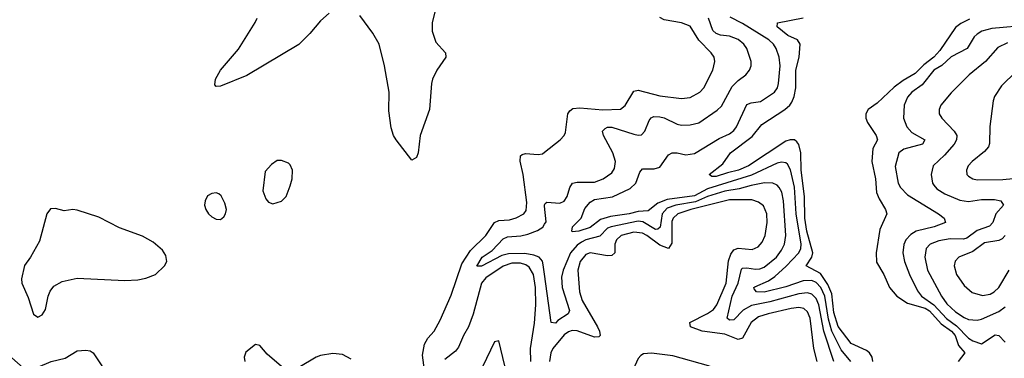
# Model space of a CAD drawing. Header units: inches. Extents: x 1843162 to 1959474, y 907081 to 1016326.
# Tile 365 of 656: x 1887586 to 1892115, y 950785 to 952343. Entities that reach past the tile are written whole.
import ezdxf

# ---------------------------------------------------------------- set-up
doc = ezdxf.new("R2010")
doc.units = ezdxf.units.IN
doc.header["$MEASUREMENT"] = 0
doc.layers.add('B8985', color=7, linetype='Continuous')
doc.layers.add('B8995', color=7, linetype='Continuous')

msp = doc.modelspace()

# ---------------------------------------------------------------- linework, layer by layer
at = {"layer": 'B8985', "color": 5}
for points, elevation in [([(1889498.9, 952390), (1889483.2, 952330), (1889483.8, 952290), (1889499.4, 952239.4), (1889544.6, 952190), (1889546.3, 952170), (1889504.7, 952110), (1889484.9, 952070), (1889479.7, 952050), (1889470.2, 951930), (1889427.9, 951810), (1889418.7, 951730), (1889411.8, 951708.2), (1889390, 951697.2), (1889317.3, 951790), (1889305.6, 951810), (1889294.9, 951845.1), (1889284, 951924), (1889284.6, 952010), (1889264.3, 952130), (1889239.9, 952230), (1889210, 952281.8), (1889150, 952363)], 580), ([(1889010, 952372.7), (1888970, 952337.4), (1888921.1, 952278.9), (1888870, 952228.4), (1888630, 952086.3), (1888510, 952036.4), (1888490, 952036), (1888484, 952044), (1888487, 952070), (1888509.1, 952110), (1888593, 952207), (1888668.4, 952330), (1888677.9, 952350)], 580), ([(1889447.9, 950730), (1889438.7, 950798.7), (1889447.3, 950850), (1889463.1, 950876.9), (1889491.9, 950910), (1889520.3, 950959.7), (1889570, 951075.3), (1889620, 951220), (1889658.7, 951281.3), (1889730.4, 951350), (1889770, 951410.1), (1889790, 951419), (1889838.1, 951421.9), (1889869.6, 951430.4), (1889904.8, 951450), (1889915.2, 951464.8), (1889918, 951502), (1889902.1, 951630), (1889888.6, 951691.4), (1889890, 951716.4), (1889896.8, 951723.2), (1889912.3, 951727.7), (1889970, 951722), (1889990, 951725.2), (1890000, 951733.2)], 580), ([(1890000, 951484.2), (1889999.4, 951490), (1890000, 951491.3)], 560), ([(1890000, 951172.5), (1889994.4, 951214.4), (1889991.1, 951231.1), (1889976, 951250), (1889950, 951259.8), (1889910, 951266.8), (1889834.6, 951265.4), (1889802.8, 951257.2), (1889710, 951208.1), (1889688.3, 951208.3), (1889712.7, 951250), (1889758.5, 951281.5), (1889810, 951334.5), (1889830, 951343.4), (1889891.6, 951348.4), (1889923.8, 951356.2), (1889966.9, 951373.1), (1889991.7, 951388.3), (1890000, 951401.8)], 560), ([(1889937.6, 950770), (1889935.8, 950830), (1889953.1, 950946.9), (1889959.8, 951030), (1889957.8, 951110), (1889948.5, 951170), (1889930, 951203.9), (1889914.6, 951214.6), (1889890, 951223), (1889850, 951222.4), (1889810, 951208.6), (1889730, 951154.4), (1889710.4, 951130), (1889672.2, 950987.8), (1889650, 950930), (1889626.8, 950890), (1889604, 950836), (1889590, 950817.6), (1889540.8, 950779.2)], 580), ([(1888790, 950747), (1888724.4, 950804.4), (1888690, 950844), (1888670, 950848.7), (1888626.4, 950813.6), (1888618.4, 950790), (1888621.1, 950770)], 620), ([(1889818.1, 950750), (1889790, 950865.2), (1889770, 950860.7), (1889714, 950746)], 620), ([(1887550, 950786.5), (1887601.3, 950741.3), (1887630, 950731.4), (1887670, 950743.3), (1887730, 950770.1), (1887795.1, 950784.9), (1887850, 950819.6), (1887890, 950821.6), (1887910, 950818.5), (1887924.4, 950810), (1887964, 950750), (1887964.7, 950730), (1887932.9, 950690), (1887913.4, 950650), (1887850, 950632.9), (1887761.5, 950590), (1887746.7, 950570), (1887723.2, 950510), (1887692, 950470), (1887650, 950443.6), (1887570, 950418.1)], 580), ([(1889110, 950780.7), (1889070, 950802.4), (1889026.2, 950806.2), (1888970, 950796.9), (1888950, 950789.6), (1888870, 950742)], 620)]:
    msp.add_lwpolyline(points, dxfattribs=dict(at, elevation=elevation))
at = {"layer": 'B8985', "color": 5, "elevation": 620}
for points in [[(1888790, 951695.3), (1888770, 951695.3), (1888743.5, 951676.5), (1888715.3, 951644.7), (1888704.9, 951555.1), (1888718, 951518), (1888730, 951502.8), (1888750, 951496.3), (1888790, 951508.5), (1888811.5, 951530), (1888830, 951578), (1888839.5, 951610), (1888840.9, 951650), (1888830, 951675.3), (1888822, 951682)], [(1888490, 951546), (1888470, 951543.7), (1888450, 951532.3), (1888438.4, 951510), (1888436.4, 951490), (1888441.6, 951470), (1888454, 951450), (1888470, 951436.3), (1888490, 951425.5), (1888510, 951424), (1888524.5, 951435.5), (1888532, 951450), (1888537, 951470), (1888530, 951498), (1888512.7, 951532.7), (1888502, 951542)], [(1887750, 951474), (1887727.1, 951472.9), (1887711.3, 951450), (1887676.3, 951323.7), (1887636, 951250), (1887608.2, 951211.8), (1887594.4, 951150), (1887595.3, 951130), (1887625, 951065), (1887650, 950988.4), (1887670, 950974), (1887690, 950984.2), (1887704.8, 951010), (1887716.2, 951070), (1887725.8, 951094.2), (1887743.5, 951116.5), (1887781.8, 951138.2), (1887850, 951153.8), (1888070, 951142.1), (1888130, 951145.6), (1888166.6, 951153.4), (1888209.8, 951170.2), (1888251.2, 951210), (1888262.4, 951230), (1888258.3, 951258.3), (1888242, 951282), (1888199.1, 951319.1), (1888150, 951346.6), (1888045.4, 951385.4), (1887950, 951433.6), (1887850, 951466), (1887830, 951469), (1887790, 951464)]]:
    msp.add_lwpolyline(points, close=True, dxfattribs=at)
at = {"layer": 'B8995', "color": 5}
for points, elevation in [([(1890000, 951733.2), (1890071.6, 951790), (1890089.8, 951810.2), (1890095.9, 951824.1), (1890107.4, 951910), (1890116.2, 951923.8), (1890130, 951933.8), (1890162.8, 951937.2), (1890268.6, 951928.6), (1890348.9, 951931.1), (1890371.6, 951948.4), (1890410, 952013.7), (1890430, 952019.1), (1890530, 951993.3), (1890630, 951980.1), (1890670, 951984.6), (1890714.6, 952010), (1890732.2, 952030), (1890773.7, 952110), (1890783.2, 952150), (1890779.8, 952170), (1890766.6, 952190), (1890709.3, 952249.3), (1890670, 952312.7), (1890630, 952329), (1890550, 952342.3), (1890530, 952353.6)], 580), ([(1890000, 951491.3), (1890002.7, 951497.3), (1890010, 951502.6), (1890070, 951498.4), (1890090, 951508), (1890104.6, 951530), (1890116.3, 951570), (1890128.8, 951591.2), (1890150, 951595.3), (1890230, 951594.8), (1890270, 951610.1), (1890310, 951637.6), (1890322.2, 951657.8), (1890326.1, 951690), (1890314.3, 951730), (1890271.3, 951810), (1890267.1, 951830), (1890278.3, 951841.7), (1890290, 951847.7), (1890310, 951848.8), (1890410, 951816), (1890430, 951810.9), (1890446.7, 951813.3), (1890461.5, 951830), (1890481, 951879), (1890490, 951891.1), (1890503.1, 951896.9), (1890530, 951896.4), (1890550, 951890.7), (1890610, 951862.1), (1890630, 951857), (1890670, 951859.1), (1890710, 951868.8), (1890793.5, 951926.5), (1890814.2, 951945.8), (1890863.7, 952036.3), (1890890, 952063.5), (1890926.6, 952090), (1890942.9, 952110), (1890949.8, 952130), (1890949.8, 952150), (1890929.8, 952210), (1890916.8, 952230), (1890890, 952251.8), (1890850, 952267.2), (1890810, 952271.9), (1890790, 952279.2), (1890773.5, 952293.5), (1890754.1, 952350)], 560), ([(1891409.5, 950770), (1891364.2, 950824.2), (1891321.9, 950910), (1891305.5, 950965.5), (1891288.5, 951070), (1891270.3, 951110.3), (1891250, 951133.2), (1891230, 951142.8), (1891190, 951141.8), (1891110, 951114), (1891010, 951088.6), (1890975.1, 951090), (1890963.8, 951103.8), (1890962.2, 951110), (1890966.8, 951113.2), (1891030, 951141.1), (1891058.6, 951161.4), (1891111.6, 951208.4), (1891169.9, 951270), (1891179.2, 951290), (1891180.4, 951310), (1891156.8, 951450), (1891150, 951573), (1891132, 951652), (1891117.6, 951677.6), (1891110, 951684.5), (1891090, 951687.8), (1891070, 951683.5), (1890952.2, 951627.8), (1890750, 951564.2), (1890690, 951532.2), (1890564, 951516), (1890521.1, 951498.9), (1890477.2, 951462.8), (1890430, 951461), (1890390, 951450), (1890302.9, 951437.1), (1890257.2, 951422.8), (1890210, 951387.2), (1890158, 951370), (1890127.4, 951367.4), (1890125.4, 951370), (1890128.9, 951390), (1890168.3, 951430), (1890185.3, 951474.7), (1890210, 951503.8), (1890230, 951514.8), (1890312.7, 951527.3), (1890393.7, 951566.3), (1890419.6, 951590), (1890439, 951641), (1890450, 951656), (1890504, 951656), (1890530, 951664.9), (1890570, 951721.1), (1890586.6, 951730), (1890610, 951730.2), (1890650, 951720.5), (1890690, 951726.5), (1890803.8, 951796.2), (1890850, 951818.1), (1890870, 951832.8), (1890883.7, 951850), (1890930, 951953), (1890950, 951961.1), (1890993.7, 951966.3), (1891057.1, 952010), (1891070.8, 952029.2), (1891076.5, 952050), (1891083.1, 952130), (1891079.1, 952170), (1891066.1, 952210), (1891053.1, 952230), (1891031.9, 952250), (1890910, 952325.7), (1890854.5, 952354.5)], 540), ([(1891509.9, 950770), (1891506.4, 950790), (1891495, 950810), (1891480.7, 950820.7), (1891410, 950852.2), (1891350, 950931.1), (1891330, 950994.8), (1891321.4, 951081.4), (1891303.7, 951123.7), (1891270, 951175.5), (1891203.2, 951210), (1891229.9, 951250), (1891233.8, 951270), (1891207.1, 951370), (1891197.9, 951430), (1891196.1, 951530), (1891180.3, 951650), (1891178.8, 951730), (1891170, 951769), (1891160.6, 951780.6), (1891149.9, 951789.9), (1891130, 951790.3), (1891110, 951783.9), (1890938.4, 951670), (1890892.7, 951650), (1890841, 951639), (1890790, 951621.2), (1890770, 951620.7), (1890757.3, 951630), (1890819.9, 951680.1), (1890855.5, 951730), (1890954.3, 951805.7), (1890999.6, 951860.4), (1891105.6, 951930), (1891128.9, 951950), (1891136.9, 951963.1), (1891148.1, 951990), (1891155.7, 952030), (1891155.9, 952110), (1891171.3, 952170), (1891176.4, 952230), (1891163.5, 952250), (1891119.6, 952270), (1891069.8, 952310), (1891071.1, 952328.9), (1891190, 952350.9)], 520), ([(1891955.2, 952344.8), (1891914.9, 952325.1), (1891890, 952306.8), (1891818, 952202), (1891790, 952170.3), (1891744.1, 952135.9), (1891704.4, 952095.6), (1891650, 952063.7), (1891608.2, 952031.8), (1891530, 951958.4), (1891489.2, 951930), (1891478, 951910), (1891478.3, 951890), (1891485.1, 951870), (1891525.4, 951810), (1891531.3, 951790), (1891509.6, 951750), (1891505.2, 951690), (1891522.5, 951610), (1891527.3, 951547.3), (1891538.4, 951518.4), (1891569, 951470), (1891573.8, 951450), (1891542.9, 951377.1), (1891524.8, 951270), (1891527.1, 951227.1), (1891560.9, 951170), (1891587.3, 951110), (1891620.4, 951070), (1891670, 951038.2), (1891750, 951015.3), (1891770, 951003.6), (1891823.9, 950943.9), (1891871.4, 950910), (1891888.1, 950890), (1891904.2, 950844.2), (1891933.6, 950810), (1891902, 950770)], 520), ([(1892230, 952317.2), (1892058, 952302), (1892011.3, 952290), (1891990, 952277.1), (1891976.5, 952263.5), (1891943.5, 952210), (1891870, 952171.6), (1891827, 952133), (1891790.9, 952110), (1891737.4, 952042.6), (1891689.4, 952010), (1891670, 951986.2), (1891653.5, 951950), (1891651.4, 951890), (1891666.6, 951850), (1891690, 951824.6), (1891748.8, 951790), (1891738, 951770), (1891652.3, 951747.7), (1891629.4, 951730), (1891612.9, 951667.1), (1891625.8, 951590), (1891637.4, 951570), (1891670, 951536.6), (1891812.6, 951450), (1891838, 951430), (1891844.4, 951410), (1891792.4, 951390), (1891710, 951369.9), (1891685, 951355), (1891661.9, 951330), (1891652.2, 951307.8), (1891647.8, 951270), (1891655.7, 951230), (1891678.6, 951170), (1891715.7, 951095.7), (1891733.2, 951070), (1891790.8, 951030.8), (1891848.6, 950968.6), (1891894.2, 950934.2), (1891950, 950876.7), (1891970, 950865.2), (1892010, 950851.6), (1892073, 950893), (1892090, 950889.2), (1892118.3, 950858.3)], 540), ([(1892130, 952235.8), (1892084.5, 952215.5), (1892028.6, 952150), (1891953.7, 952090), (1891870, 952006.6), (1891823.2, 951950), (1891814.7, 951930), (1891815.2, 951910), (1891827.9, 951890), (1891884.5, 951830), (1891897.1, 951810), (1891895.3, 951790), (1891883.8, 951770), (1891840.4, 951719.6), (1891787, 951670), (1891779, 951630), (1891784.6, 951590), (1891790, 951581.3), (1891804.8, 951564.8), (1891840.9, 951540.9), (1891910, 951512.6), (1891950, 951506.7), (1892010, 951515.7), (1892070, 951516.3), (1892099.5, 951510), (1892111.1, 951490), (1892076.1, 951450), (1892062.2, 951410), (1892047, 951393), (1891990, 951373.4), (1891942.3, 951337.7), (1891926.5, 951333.5), (1891865.8, 951334.2), (1891814, 951326), (1891773.8, 951310), (1891756.1, 951290), (1891748.6, 951250), (1891761.8, 951190), (1891825.1, 951070), (1891850, 951036.1), (1891890, 950998.1), (1891930, 950972.3), (1891950, 950963.8), (1891990, 950959.8), (1892010, 950964.6), (1892090, 951000.7), (1892118.1, 951021.9)], 560), ([(1892170, 952105), (1892101.4, 952038.6), (1892070.2, 951990), (1892063.2, 951970), (1892048.5, 951851.5), (1892047.2, 951772.8), (1892042.3, 951757.7), (1892024, 951736), (1891967.2, 951690), (1891949.2, 951670), (1891940.2, 951650), (1891942.7, 951630), (1891950, 951622.3), (1891970, 951611.3), (1891990, 951606.8), (1892108.1, 951608.1), (1892250, 951620.8)], 580), ([(1891330.3, 950770), (1891285.2, 950910), (1891262.2, 951030), (1891250, 951059.2), (1891230, 951079.2), (1891210, 951085.7), (1891170, 951081.6), (1891036.1, 951043.9), (1890952.6, 951027.4), (1890913.1, 951006.9), (1890870, 950962.1), (1890850, 950960.9), (1890839.4, 950970), (1890863.7, 951070), (1890890.5, 951130), (1890905.6, 951194.4), (1890910, 951199.2), (1890930, 951201.6), (1890970, 951194.5), (1890990, 951195.9), (1891010, 951203.7), (1891066.3, 951250), (1891090, 951281.6), (1891103.8, 951310), (1891109.5, 951350), (1891098.4, 951510), (1891090.7, 951550), (1891079.3, 951570), (1891070, 951580.9), (1891050.3, 951590.3), (1891012.3, 951592.3), (1890950, 951580.5), (1890895.9, 951564.1), (1890830, 951554.1), (1890750, 951529), (1890694.5, 951505.5), (1890603.8, 951490), (1890564.5, 951475.5), (1890540.9, 951450), (1890531.3, 951388.7), (1890520.9, 951379.1), (1890510, 951377.1), (1890452.1, 951412.1), (1890430, 951415.8), (1890306.5, 951390), (1890290, 951382.9), (1890253.7, 951346.3), (1890190, 951329.4), (1890170, 951319.6), (1890150, 951305.4), (1890119.9, 951270), (1890085.7, 951190), (1890077.4, 951157.4), (1890080.8, 951110), (1890114.8, 951005.2), (1890108.4, 950990), (1890061.1, 950958.9), (1890050, 950946), (1890030, 950949.3), (1890000, 951172.5)], 560), ([(1890000, 951401.8), (1890006.9, 951413.1), (1890000, 951484.2)], 560), ([(1891253.9, 950770), (1891238.5, 950830), (1891221.3, 950970), (1891210, 950998.3), (1891193.3, 951013.3), (1891170, 951018.4), (1891133.7, 951013.7), (1891029.1, 950990), (1890984.6, 950975.4), (1890950, 950949.9), (1890910, 950876.9), (1890890, 950871.2), (1890830, 950895.6), (1890724.7, 950910), (1890670.8, 950930), (1890668.9, 950950), (1890750, 950990.4), (1890776.7, 951010), (1890793.1, 951030), (1890834.7, 951130), (1890846.7, 951233.3), (1890856.4, 951263.6), (1890870, 951283.8), (1890890, 951291.7), (1890954.7, 951285.3), (1890981.9, 951298.1), (1891000.4, 951319.6), (1891014.9, 951350), (1891024.5, 951410), (1891022.2, 951450), (1891006.9, 951486.9), (1890983.9, 951503.9), (1890953.7, 951513.7), (1890850, 951513.7), (1890672.5, 951470), (1890613.5, 951450), (1890591.3, 951430), (1890585.7, 951414.3), (1890585.9, 951314.1), (1890570, 951289.9), (1890530, 951305.9), (1890470, 951350.5), (1890450, 951360.4), (1890410, 951364.6), (1890352.1, 951350), (1890330.5, 951330), (1890322.7, 951310), (1890322.8, 951270), (1890310, 951257.2), (1890290, 951255.9), (1890210.1, 951269.9), (1890190, 951262.7), (1890164.4, 951230), (1890153.4, 951190), (1890160.8, 951090), (1890173.4, 951050), (1890244.1, 950930), (1890253.5, 950910), (1890255.1, 950890), (1890250, 950883.4), (1890230, 950882.7), (1890150, 950911), (1890127.6, 950912.4), (1890110, 950906.9), (1890090, 950892.1), (1890038.6, 950830), (1890028.8, 950810), (1890023, 950770)], 580), ([(1892118, 951350), (1892105.1, 951334.9), (1892090, 951326.7), (1892023.6, 951316.4), (1891970, 951276.7), (1891904.9, 951250), (1891888.3, 951231.7), (1891883.5, 951210), (1891894.2, 951170), (1891930, 951119.7), (1891967.2, 951087.2), (1892014.1, 951074.1), (1892050, 951079.6), (1892068.8, 951090), (1892090, 951110.1), (1892137.1, 951190)], 580)]:
    msp.add_lwpolyline(points, dxfattribs=dict(at, elevation=elevation))
at = {"layer": 'B8995', "color": 5, "elevation": 620}
msp.add_lwpolyline([(1890491.5, 950808.5), (1890454.9, 950805.1), (1890442.5, 950797.5), (1890430, 950783), (1890415.3, 950750), (1890403.8, 950710), (1890409.3, 950690), (1890435.7, 950655.7), (1890470, 950591), (1890488.8, 950570), (1890550, 950532.4), (1890610, 950515.8), (1890650, 950511.6), (1890670, 950514.2), (1890690, 950524.7), (1890710, 950553.1), (1890746.5, 950633.5), (1890770, 950663.2), (1890804.2, 950690), (1890819.5, 950710), (1890803.6, 950730), (1890754.5, 950750), (1890590, 950795.5)], close=True, dxfattribs=at)

doc.saveas('drawing.dxf')
